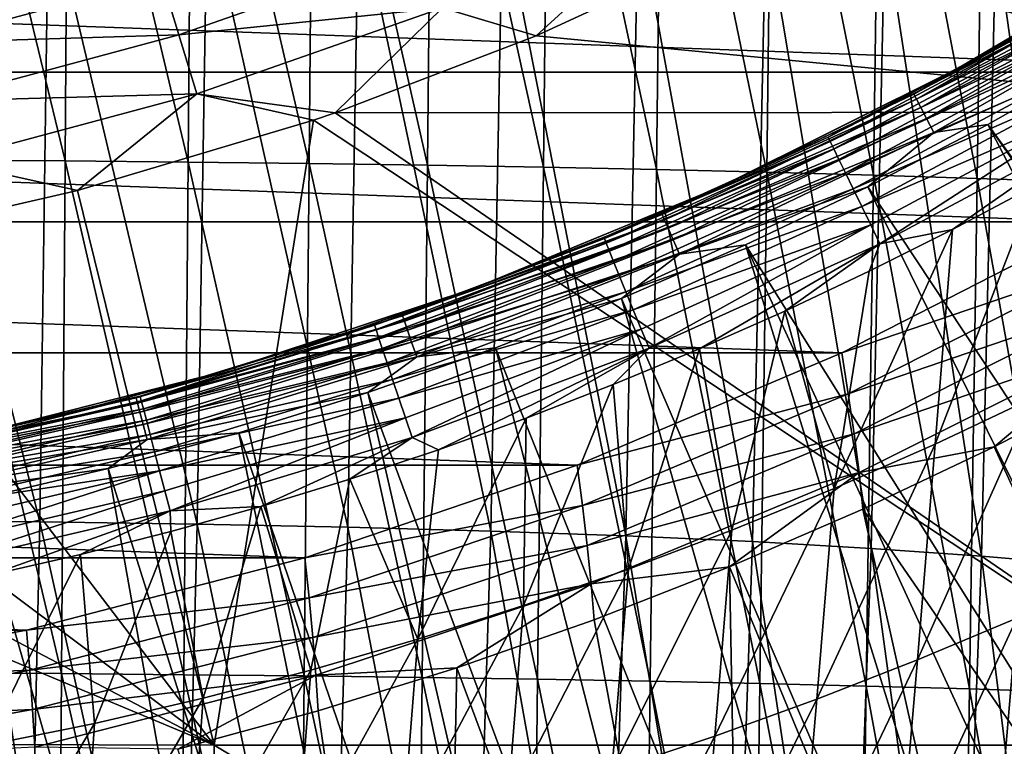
# Model space of a CAD drawing. Header units: metres. Extents: x -104 to 104, y -68 to 90.
# Tile 424 of 656: x 6.12 to 13.21, y 15.67 to 20.91. Entities that reach past the tile are written whole.
import ezdxf

# ---------------------------------------------------------------- set-up
doc = ezdxf.new("R2010")
doc.units = ezdxf.units.M
doc.layers.add('solid_FIT-BATH-153_SW0002', color=7, linetype='CONTINUOUS')

msp = doc.modelspace()

# ---------------------------------------------------------------- linework, layer by layer
at = {"layer": 'solid_FIT-BATH-153_SW0002'}
for points in [[(5.565911, 23.521463, -17.083712), (6.445204, 19.889929, -16.280228), (5.544587, 19.896395, -16.356005)], [(5.565911, 23.521463, -17.083712), (6.470079, 23.514465, -17.005287), (6.445204, 19.889929, -16.280228)], [(6.470079, 23.514465, -17.005287), (7.331952, 19.88154, -16.181309), (6.445204, 19.889929, -16.280228)], [(6.470079, 23.514465, -17.005287), (7.360352, 23.505386, -16.902933), (7.331952, 19.88154, -16.181309)], [(7.360352, 23.505386, -16.902933), (8.203117, 19.871149, -16.05765), (7.331952, 19.88154, -16.181309)], [(7.360352, 23.505386, -16.902933), (8.235013, 23.494139, -16.775013), (8.203117, 19.871149, -16.05765)], [(8.235013, 23.494139, -16.775013), (9.057205, 19.858709, -15.907979), (8.203117, 19.871149, -16.05765)], [(8.235013, 23.494139, -16.775013), (9.092557, 23.480673, -16.620228), (9.057205, 19.858709, -15.907979)], [(9.092557, 23.480673, -16.620228), (9.892717, 19.844179, -15.73103), (9.057205, 19.858709, -15.907979)], [(9.092557, 23.480673, -16.620228), (9.931474, 23.464939, -16.437281), (9.892717, 19.844179, -15.73103)], [(9.931474, 23.464939, -16.437281), (10.708157, 19.827513, -15.525532), (9.892717, 19.844179, -15.73103)], [(9.931474, 23.464939, -16.437281), (10.750257, 23.446888, -16.224873), (10.708157, 19.827513, -15.525532)], [(10.750257, 23.446888, -16.224873), (11.502025, 19.808666, -15.290216), (10.708157, 19.827513, -15.525532)], [(10.750257, 23.446888, -16.224873), (11.547401, 23.426472, -15.981706), (11.502025, 19.808666, -15.290216)], [(11.547401, 23.426472, -15.981706), (12.272826, 19.787596, -15.023814), (11.502025, 19.808666, -15.290216)], [(11.547401, 23.426472, -15.981706), (12.321397, 23.403639, -15.70648), (12.272826, 19.787596, -15.023814)], [(12.321397, 23.403639, -15.70648), (13.019199, 19.764275, -14.725234), (12.272826, 19.787596, -15.023814)], [(12.321397, 23.403639, -15.70648), (13.070884, 23.378366, -15.398094), (13.019199, 19.764275, -14.725234)], [(14.52247, 23.355303, 16.102776), (13.009635, 22.38649, 16.094881), (15.549903, 20.242361, 16.078049)], [(13.070884, 23.378366, -15.398094), (13.740431, 19.738777, -14.394218), (13.019199, 19.764275, -14.725234)], [(13.070884, 23.378366, -15.398094), (13.795151, 23.350725, -15.056317), (13.740431, 19.738777, -14.394218)], [(13.009635, 22.38649, 16.094881), (11.443768, 21.530306, 16.087664), (15.549903, 20.242361, 16.078049)], [(5.080384, 17.298756, -12.828567), (6.262806, 17.28779, -12.733153), (5.131924, 21.80179, -13.693183)], [(6.262806, 17.28779, -12.733153), (6.324314, 21.788816, -13.592061), (5.131924, 21.80179, -13.693183)], [(6.262806, 17.28779, -12.733153), (7.397816, 17.271805, -12.596472), (6.324314, 21.788816, -13.592061)], [(7.397816, 17.271805, -12.596472), (7.468001, 21.76992, -13.447356), (6.324314, 21.788816, -13.592061)], [(15.662336, 20.529631, 1.296502), (-15.662336, 20.529631, 1.296502), (-17.348299, 21.731127, 1.296502)], [(15.662336, 20.529631, 1.296502), (-17.348299, 21.731127, 1.296502), (17.348299, 21.731127, 1.296502)], [(7.397816, 17.271805, -12.596472), (8.482039, 17.250191, -12.416824), (7.468001, 21.76992, -13.447356)], [(8.482039, 17.250191, -12.416824), (8.559771, 21.744417, -13.257392), (7.468001, 21.76992, -13.447356)], [(8.482039, 17.250191, -12.416824), (9.51256, 17.222406, -12.193449), (8.559771, 21.744417, -13.257392)], [(9.51256, 17.222406, -12.193449), (9.596829, 21.711683, -13.021367), (8.559771, 21.744417, -13.257392)], [(9.165555, 20.99424, 16.10741), (9.841514, 20.792471, 16.08127), (10.885591, 21.74629, 16.113894)], [(10.885591, 21.74629, 16.113894), (9.841514, 20.792471, 16.08127), (11.443768, 21.530306, 16.087664)], [(9.51256, 17.222406, -12.193449), (10.486464, 17.187906, -11.925587), (9.596829, 21.711683, -13.021367)], [(10.486464, 17.187906, -11.925587), (10.576385, 21.671097, -12.738477), (9.596829, 21.711683, -13.021367)], [(10.486464, 17.187906, -11.925587), (11.400836, 17.146143, -11.612476), (10.576385, 21.671097, -12.738477)], [(11.400836, 17.146143, -11.612476), (11.495659, 21.62204, -12.407918), (10.576385, 21.671097, -12.738477)], [(11.400836, 17.146143, -11.612476), (12.25441, 17.096867, -11.25338), (11.495659, 21.62204, -12.407918)], [(12.25441, 17.096867, -11.25338), (12.353879, 21.56432, -12.028859), (11.495659, 21.62204, -12.407918)], [(11.443768, 21.530306, 16.087664), (9.841514, 20.792471, 16.08127), (15.549903, 20.242361, 16.078049)], [(12.25441, 17.096867, -11.25338), (13.050274, 17.040607, -10.847622), (12.353879, 21.56432, -12.028859)], [(13.050274, 17.040607, -10.847622), (13.154492, 21.498646, -11.600407), (12.353879, 21.56432, -12.028859)], [(12.878215, 20.555073, 7.928401), (14.529908, 21.528872, 7.928401), (12.965652, 20.602732, 12.074408)], [(14.305398, 21.370983, 7.763737), (14.529908, 21.528872, 7.928401), (12.878215, 20.555073, 7.928401)], [(14.529908, 21.528872, 7.928401), (13.804529, 21.081686, 12.079051), (12.965652, 20.602732, 12.074408)], [(13.050274, 17.040607, -10.847622), (13.792234, 16.978016, -10.394537), (13.154492, 21.498646, -11.600407)], [(13.792234, 16.978016, -10.394537), (13.901473, 21.425837, -11.121662), (13.154492, 21.498646, -11.600407)], [(7.265334, 20.798248, 16.181227), (9.003934, 21.408705, 16.186541), (7.140734, 21.209723, 16.308924)], [(9.165555, 20.99424, 16.10741), (9.003934, 21.408705, 16.186541), (7.265334, 20.798248, 16.181227)], [(12.56226, 20.370893, 7.763737), (14.305398, 21.370983, 7.763737), (12.878215, 20.555073, 7.928401)], [(14.32695, 21.336283, 7.602783), (14.305398, 21.370983, 7.763737), (12.56226, 20.370893, 7.763737)], [(12.581183, 20.334694, 7.602783), (14.32695, 21.336283, 7.602783), (12.56226, 20.370893, 7.763737)], [(14.362308, 21.279465, 7.450808), (14.32695, 21.336283, 7.602783), (12.581183, 20.334694, 7.602783)], [(12.612229, 20.27541, 7.450808), (14.362308, 21.279465, 7.450808), (12.581183, 20.334694, 7.602783)], [(14.410555, 21.201986, 7.311841), (14.362308, 21.279465, 7.450808), (12.612229, 20.27541, 7.450808)], [(5.394384, 20.740442, 16.304808), (7.140734, 21.209723, 16.308924), (5.305362, 21.141424, 16.478369)], [(7.265334, 20.798248, 16.181227), (7.140734, 21.209723, 16.308924), (5.394384, 20.740442, 16.304808)], [(12.654593, 20.194571, 7.31185), (14.410555, 21.201986, 7.311841), (12.612229, 20.27541, 7.450808)], [(14.470255, 21.10618, 7.190056), (14.410555, 21.201986, 7.311841), (12.654593, 20.194571, 7.31185)], [(12.707015, 20.094599, 7.190064), (14.470255, 21.10618, 7.190056), (12.654593, 20.194571, 7.31185)], [(12.707015, 20.094599, 7.190064), (13.944211, 20.633574, 7.088831), (14.470255, 21.10618, 7.190056)], [(12.965652, 20.602732, 12.074408), (13.804529, 21.081686, 12.079051), (13.506795, 20.894899, 12.221383)], [(7.394436, 20.372599, 16.101936), (9.165555, 20.99424, 16.10741), (7.265334, 20.798248, 16.181227)], [(7.394436, 20.372599, 16.101936), (8.390924, 20.237476, 16.076357), (9.165555, 20.99424, 16.10741)], [(9.165555, 20.99424, 16.10741), (8.390924, 20.237476, 16.076357), (9.841514, 20.792471, 16.08127)], [(11.945378, 20.060293, 12.212486), (13.506795, 20.894899, 12.221383), (13.523225, 20.865484, 12.371139)], [(12.965652, 20.602732, 12.074408), (13.506795, 20.894899, 12.221383), (11.945378, 20.060293, 12.212486)], [(5.487756, 20.32095, 16.177015), (7.265334, 20.798248, 16.181227), (5.394384, 20.740442, 16.304808)], [(7.394436, 20.372599, 16.101936), (7.265334, 20.798248, 16.181227), (5.487756, 20.32095, 16.177015)], [(11.945378, 20.060293, 12.212486), (13.523225, 20.865484, 12.371139), (11.960042, 20.029932, 12.362316)], [(11.960042, 20.029932, 12.362316), (13.523225, 20.865484, 12.371139), (13.552265, 20.813984, 12.519362)], [(11.960042, 20.029932, 12.362316), (13.552265, 20.813984, 12.519362), (11.98583, 19.976671, 12.510617)], [(11.98583, 19.976671, 12.510617), (13.552265, 20.813984, 12.519362), (13.593931, 20.740438, 12.660063)], [(9.841514, 20.792471, 16.08127), (8.390924, 20.237476, 16.076357), (15.549903, 20.242361, 16.078049)], [(11.98583, 19.976671, 12.510617), (13.593931, 20.740438, 12.660063), (12.022752, 19.900541, 12.651381)], [(12.022752, 19.900541, 12.651381), (13.593931, 20.740438, 12.660063), (13.64707, 20.64695, 12.786695)], [(12.110211, 20.154108, 12.069926), (12.965652, 20.602732, 12.074408), (11.945378, 20.060293, 12.212486)], [(12.022752, 19.900541, 12.651381), (13.64707, 20.64695, 12.786695), (12.069776, 19.803715, 12.778057)], [(12.069776, 19.803715, 12.778057), (13.64707, 20.64695, 12.786695), (13.710111, 20.536304, 12.893356)], [(12.878215, 20.555073, 7.928401), (12.965652, 20.602732, 12.074408), (12.110211, 20.154108, 12.069926)], [(12.707015, 20.094599, 7.190064), (13.095623, 20.153385, 7.088831), (13.944211, 20.633574, 7.088831)], [(13.944211, 20.633574, 7.088831), (13.095623, 20.153385, 7.088831), (18.509315, 12.719113, 1.177064)], [(13.890373, 19.451752, 1.296502), (-13.890373, 19.451752, 1.296502), (-15.662336, 20.529631, 1.296502)], [(13.890373, 19.451752, 1.296502), (-15.662336, 20.529631, 1.296502), (15.662336, 20.529631, 1.296502)], [(11.161576, 19.700949, 7.928401), (12.878215, 20.555073, 7.928401), (11.239296, 19.736382, 12.065607)], [(12.56226, 20.370893, 7.763737), (12.878215, 20.555073, 7.928401), (11.161576, 19.700949, 7.928401)], [(12.878215, 20.555073, 7.928401), (12.110211, 20.154108, 12.069926), (11.239296, 19.736382, 12.065607)], [(12.069776, 19.803715, 12.778057), (13.710111, 20.536304, 12.893356), (12.125511, 19.689075, 12.884728)], [(12.125511, 19.689075, 12.884728), (13.710111, 20.536304, 12.893356), (13.780175, 20.413639, 12.976908)], [(5.584591, 19.88698, 16.097603), (7.394436, 20.372599, 16.101936), (5.487756, 20.32095, 16.177015)], [(5.584591, 19.88698, 16.097603), (6.535321, 19.675905, 16.071301), (7.394436, 20.372599, 16.101936)], [(7.394436, 20.372599, 16.101936), (6.535321, 19.675905, 16.071301), (8.236205, 20.184557, 16.075884)], [(7.394436, 20.372599, 16.101936), (8.236205, 20.184557, 16.075884), (8.390924, 20.237476, 16.076357)], [(10.749596, 19.503162, 7.763737), (12.56226, 20.370893, 7.763737), (11.161576, 19.700949, 7.928401)], [(12.581183, 20.334694, 7.602783), (12.56226, 20.370893, 7.763737), (10.749596, 19.503162, 7.763737)], [(12.125511, 19.689075, 12.884728), (13.780175, 20.413639, 12.976908), (12.187409, 19.561951, 12.968255)], [(12.187409, 19.561951, 12.968255), (13.780175, 20.413639, 12.976908), (13.854022, 20.284662, 13.034984)], [(10.765786, 19.46566, 7.602783), (12.581183, 20.334694, 7.602783), (10.749596, 19.503162, 7.763737)], [(12.612229, 20.27541, 7.450808), (12.581183, 20.334694, 7.602783), (10.765786, 19.46566, 7.602783)], [(8.236205, 20.184557, 16.075884), (15.037621, 15.67846, 16.034233), (8.390924, 20.237476, 16.076357)], [(15.037621, 15.67846, 16.034233), (15.549903, 20.242361, 16.078049), (8.390924, 20.237476, 16.076357)], [(10.792352, 19.404238, 7.450808), (12.612229, 20.27541, 7.450808), (10.765786, 19.46566, 7.602783)], [(12.654593, 20.194571, 7.31185), (12.612229, 20.27541, 7.450808), (10.792352, 19.404238, 7.450808)], [(12.187409, 19.561951, 12.968255), (13.854022, 20.284662, 13.034984), (12.252604, 19.428261, 13.026271)], [(12.252604, 19.428261, 13.026271), (13.854022, 20.284662, 13.034984), (12.318482, 19.293392, 13.058793)], [(13.854022, 20.284662, 13.034984), (13.92869, 20.154566, 13.067595), (12.318482, 19.293392, 13.058793)], [(8.236205, 20.184557, 16.075884), (6.535321, 19.675905, 16.071301), (7.518811, 15.678356, 16.032923)], [(8.236205, 20.184557, 16.075884), (7.518811, 15.678356, 16.032923), (15.037621, 15.67846, 16.034233)], [(10.828597, 19.320484, 7.311859), (12.654593, 20.194571, 7.31185), (10.792352, 19.404238, 7.450808)], [(12.707015, 20.094599, 7.190064), (12.654593, 20.194571, 7.31185), (10.828597, 19.320484, 7.311859)], [(10.873453, 19.216898, 7.190072), (12.707015, 20.094599, 7.190064), (10.828597, 19.320484, 7.311859)], [(10.873453, 19.216898, 7.190072), (12.230521, 19.70363, 7.088831), (12.707015, 20.094599, 7.190064)], [(11.239296, 19.736382, 12.065607), (12.110211, 20.154108, 12.069926), (11.945378, 20.060293, 12.212486)], [(17.423363, 11.861287, 1.037146), (13.095623, 20.153385, 7.088831), (12.230521, 19.70363, 7.088831)], [(12.707015, 20.094599, 7.190064), (12.230521, 19.70363, 7.088831), (13.095623, 20.153385, 7.088831)], [(12.318482, 19.293392, 13.058793), (13.92869, 20.154566, 13.067595), (12.840916, 19.395296, 13.070573)], [(13.92869, 20.154566, 13.067595), (13.433865, 19.710503, 13.073838), (12.840916, 19.395296, 13.070573)], [(13.095623, 20.153385, 7.088831), (18.479616, 12.451439, 1.037146), (18.509315, 12.719113, 1.177064)], [(17.423363, 11.861287, 1.037146), (18.479616, 12.451439, 1.037146), (13.095623, 20.153385, 7.088831)], [(10.331871, 19.329483, 12.204087), (11.945378, 20.060293, 12.212486), (11.960042, 20.029932, 12.362316)], [(11.239296, 19.736382, 12.065607), (11.945378, 20.060293, 12.212486), (10.331871, 19.329483, 12.204087)], [(10.331871, 19.329483, 12.204087), (11.960042, 20.029932, 12.362316), (10.344342, 19.298159, 12.353996)], [(10.344342, 19.298159, 12.353996), (11.960042, 20.029932, 12.362316), (11.98583, 19.976671, 12.510617)], [(10.344342, 19.298159, 12.353996), (11.98583, 19.976671, 12.510617), (10.366469, 19.243231, 12.502378)], [(10.366469, 19.243231, 12.502378), (11.98583, 19.976671, 12.510617), (12.022752, 19.900541, 12.651381)], [(5.584591, 19.88698, 16.097603), (4.780945, 19.273378, 16.067633), (6.535321, 19.675905, 16.071301)], [(5.544587, 19.896395, -16.356005), (6.418431, 16.194407, -15.582372), (5.521721, 16.20009, -15.655631)], [(5.544587, 19.896395, -16.356005), (6.445204, 19.889929, -16.280228), (6.418431, 16.194407, -15.582372)], [(6.445204, 19.889929, -16.280228), (7.301306, 16.187037, -15.486723), (6.418431, 16.194407, -15.582372)], [(6.445204, 19.889929, -16.280228), (7.331952, 19.88154, -16.181309), (7.301306, 16.187037, -15.486723)], [(7.331952, 19.88154, -16.181309), (8.168641, 16.17791, -15.367116), (7.301306, 16.187037, -15.486723)], [(7.331952, 19.88154, -16.181309), (8.203117, 19.871149, -16.05765), (8.168641, 16.17791, -15.367116)], [(10.366469, 19.243231, 12.502378), (12.022752, 19.900541, 12.651381), (10.398275, 19.164736, 12.64321)], [(10.398275, 19.164736, 12.64321), (12.022752, 19.900541, 12.651381), (12.069776, 19.803715, 12.778057)], [(8.203117, 19.871149, -16.05765), (9.018951, 16.166986, -15.22231), (8.168641, 16.17791, -15.367116)], [(8.203117, 19.871149, -16.05765), (9.057205, 19.858709, -15.907979), (9.018951, 16.166986, -15.22231)], [(9.057205, 19.858709, -15.907979), (9.850751, 16.154232, -15.051065), (9.018951, 16.166986, -15.22231)], [(9.057205, 19.858709, -15.907979), (9.892717, 19.844179, -15.73103), (9.850751, 16.154232, -15.051065)], [(9.892717, 19.844179, -15.73103), (10.662555, 16.139608, -14.852141), (9.850751, 16.154232, -15.051065)], [(9.892717, 19.844179, -15.73103), (10.708157, 19.827513, -15.525532), (10.662555, 16.139608, -14.852141)], [(10.398275, 19.164736, 12.64321), (12.069776, 19.803715, 12.778057), (10.438883, 19.064919, 12.76993)], [(10.438883, 19.064919, 12.76993), (12.069776, 19.803715, 12.778057), (12.125511, 19.689075, 12.884728)], [(10.708157, 19.827513, -15.525532), (11.452878, 16.123079, -14.6243), (10.662555, 16.139608, -14.852141)], [(10.708157, 19.827513, -15.525532), (11.502025, 19.808666, -15.290216), (11.452878, 16.123079, -14.6243)], [(11.502025, 19.808666, -15.290216), (12.220234, 16.104609, -14.366299), (11.452878, 16.123079, -14.6243)], [(11.502025, 19.808666, -15.290216), (12.272826, 19.787596, -15.023814), (12.220234, 16.104609, -14.366299)], [(10.353989, 19.350073, 12.061479), (11.239296, 19.736382, 12.065607), (10.331871, 19.329483, 12.204087)], [(11.161576, 19.700949, 7.928401), (11.239296, 19.736382, 12.065607), (10.353989, 19.350073, 12.061479)], [(12.272826, 19.787596, -15.023814), (12.963264, 16.084175, -14.077057), (12.220234, 16.104609, -14.366299)], [(12.272826, 19.787596, -15.023814), (13.019199, 19.764275, -14.725234), (12.963264, 16.084175, -14.077057)], [(13.019199, 19.764275, -14.725234), (13.681248, 16.061842, -13.75629), (12.963264, 16.084175, -14.077057)], [(13.019199, 19.764275, -14.725234), (13.740431, 19.738777, -14.394218), (13.681248, 16.061842, -13.75629)], [(6.535321, 19.675905, 16.071301), (4.780945, 19.273378, 16.067633), (7.518811, 15.678356, 16.032923)], [(9.388649, 18.970808, 7.928401), (11.161576, 19.700949, 7.928401), (9.455411, 18.995668, 12.057548)], [(10.749596, 19.503162, 7.763737), (11.161576, 19.700949, 7.928401), (9.388649, 18.970808, 7.928401)], [(11.161576, 19.700949, 7.928401), (10.353989, 19.350073, 12.061479), (9.455411, 18.995668, 12.057548)], [(10.438883, 19.064919, 12.76993), (12.125511, 19.689075, 12.884728), (10.487097, 18.946762, 12.876611)], [(10.487097, 18.946762, 12.876611), (12.125511, 19.689075, 12.884728), (12.187409, 19.561951, 12.968255)], [(10.873453, 19.216898, 7.190072), (11.349995, 19.284874, 7.088831), (12.230521, 19.70363, 7.088831)], [(16.348286, 11.306169, 1.037146), (12.230521, 19.70363, 7.088831), (11.349995, 19.284874, 7.088831)], [(16.348286, 11.306169, 1.037146), (17.423363, 11.861287, 1.037146), (12.230521, 19.70363, 7.088831)], [(13.433865, 19.710503, 13.073838), (13.432316, 18.18767, 13.059615), (12.71628, 17.849333, 13.055736)], [(12.840916, 19.395296, 13.070573), (13.433865, 19.710503, 13.073838), (12.71628, 17.849333, 13.055736)], [(10.487097, 18.946762, 12.876611), (12.187409, 19.561951, 12.968255), (10.540713, 18.815763, 12.96011)], [(10.540713, 18.815763, 12.96011), (12.187409, 19.561951, 12.968255), (12.252604, 19.428261, 13.026271)], [(12.044568, 18.505972, 1.296502), (-12.044568, 18.505972, 1.296502), (-13.890373, 19.451752, 1.296502)], [(12.044568, 18.505972, 1.296502), (-13.890373, 19.451752, 1.296502), (13.890373, 19.451752, 1.296502)], [(8.877438, 18.772589, 7.763737), (10.749596, 19.503162, 7.763737), (9.388649, 18.970808, 7.928401)], [(10.765786, 19.46566, 7.602783), (10.749596, 19.503162, 7.763737), (8.877438, 18.772589, 7.763737)], [(8.890808, 18.733992, 7.602783), (10.765786, 19.46566, 7.602783), (8.877438, 18.772589, 7.763737)], [(10.792352, 19.404238, 7.450808), (10.765786, 19.46566, 7.602783), (8.890808, 18.733992, 7.602783)], [(12.044568, 18.505972, 1.296502), (13.890373, 19.451752, 1.296502), (13.943781, 19.154266, 1.275967)], [(8.912745, 18.670769, 7.450808), (10.792352, 19.404238, 7.450808), (8.890808, 18.733992, 7.602783)], [(10.828597, 19.320484, 7.311859), (10.792352, 19.404238, 7.450808), (8.912745, 18.670769, 7.450808)], [(10.540713, 18.815763, 12.96011), (12.252604, 19.428261, 13.026271), (10.597247, 18.678036, 13.018062)], [(10.597247, 18.678036, 13.018062), (12.252604, 19.428261, 13.026271), (10.654429, 18.539133, 13.050489)], [(12.252604, 19.428261, 13.026271), (12.318482, 19.293392, 13.058793), (10.654429, 18.539133, 13.050489)], [(12.840916, 19.395296, 13.070573), (12.71628, 17.849333, 13.055736), (11.989222, 17.529551, 13.051954)], [(12.239996, 19.09424, 13.067378), (12.840916, 19.395296, 13.070573), (11.989222, 17.529551, 13.051954)], [(12.318482, 19.293392, 13.058793), (12.840916, 19.395296, 13.070573), (12.239996, 19.09424, 13.067378)], [(8.675542, 18.706478, 12.196544), (10.331871, 19.329483, 12.204087), (10.344342, 19.298159, 12.353996)], [(9.455411, 18.995668, 12.057548), (10.331871, 19.329483, 12.204087), (8.675542, 18.706478, 12.196544)], [(8.942674, 18.584564, 7.311868), (10.828597, 19.320484, 7.311859), (8.912745, 18.670769, 7.450808)], [(10.873453, 19.216898, 7.190072), (10.828597, 19.320484, 7.311859), (8.942674, 18.584564, 7.311868)], [(9.455411, 18.995668, 12.057548), (10.353989, 19.350073, 12.061479), (10.331871, 19.329483, 12.204087)], [(4.780945, 19.273378, 16.067633), (3.078965, 19.000685, 16.06513), (7.518811, 15.678356, 16.032923)], [(8.675542, 18.706478, 12.196544), (10.344342, 19.298159, 12.353996), (8.686071, 18.6744, 12.346526)], [(8.686071, 18.6744, 12.346526), (10.344342, 19.298159, 12.353996), (10.366469, 19.243231, 12.502378)], [(8.686071, 18.6744, 12.346526), (10.366469, 19.243231, 12.502378), (8.704666, 18.618109, 12.494981)], [(8.704666, 18.618109, 12.494981), (10.366469, 19.243231, 12.502378), (10.398275, 19.164736, 12.64321)], [(14.146315, 10.303391, 1.037146), (11.349995, 19.284874, 7.088831), (10.455155, 18.897648, 7.088831)], [(10.873453, 19.216898, 7.190072), (10.455155, 18.897648, 7.088831), (11.349995, 19.284874, 7.088831)], [(10.654429, 18.539133, 13.050489), (12.318482, 19.293392, 13.058793), (11.017282, 18.535252, 13.061236)], [(12.318482, 19.293392, 13.058793), (11.632036, 18.807476, 13.064262), (11.017282, 18.535252, 13.061236)], [(15.255542, 10.786682, 1.037146), (16.348286, 11.306169, 1.037146), (11.349995, 19.284874, 7.088831)], [(14.146315, 10.303391, 1.037146), (15.255542, 10.786682, 1.037146), (11.349995, 19.284874, 7.088831)], [(12.318482, 19.293392, 13.058793), (12.239996, 19.09424, 13.067378), (11.632036, 18.807476, 13.064262)], [(8.704666, 18.618109, 12.494981), (10.398275, 19.164736, 12.64321), (8.731354, 18.537636, 12.635877)], [(8.731354, 18.537636, 12.635877), (10.398275, 19.164736, 12.64321), (10.438883, 19.064919, 12.76993)], [(8.979717, 18.477934, 7.190079), (10.873453, 19.216898, 7.190072), (8.942674, 18.584564, 7.311868)], [(8.979717, 18.477934, 7.190079), (10.455155, 18.897648, 7.088831), (10.873453, 19.216898, 7.190072)], [(11.632036, 18.807476, 13.064262), (12.239996, 19.09424, 13.067378), (11.989222, 17.529551, 13.051954)], [(12.044568, 18.505972, 1.296502), (13.943781, 19.154266, 1.275967), (12.090261, 18.211926, 1.27597)], [(13.995009, 18.86174, 1.214542), (12.090261, 18.211926, 1.27597), (13.943781, 19.154266, 1.275967)], [(8.731354, 18.537636, 12.635877), (10.438883, 19.064919, 12.76993), (8.765406, 18.435289, 12.762636)], [(8.765406, 18.435289, 12.762636), (10.438883, 19.064919, 12.76993), (10.487097, 18.946762, 12.876611)], [(3.078965, 19.000685, 16.06513), (1.481171, 18.850622, 16.063749), (7.518811, 15.678356, 16.032923)], [(7.568374, 18.368332, 7.928401), (9.388649, 18.970808, 7.928401), (7.62308, 18.384369, 12.050278)], [(8.877438, 18.772589, 7.763737), (9.388649, 18.970808, 7.928401), (7.568374, 18.368332, 7.928401)], [(9.388649, 18.970808, 7.928401), (8.544721, 18.67363, 12.053811), (7.62308, 18.384369, 12.050278)], [(8.544721, 18.67363, 12.053811), (9.455411, 18.995668, 12.057548), (8.675542, 18.706478, 12.196544)], [(9.388649, 18.970808, 7.928401), (9.455411, 18.995668, 12.057548), (8.544721, 18.67363, 12.053811)], [(8.765406, 18.435289, 12.762636), (10.487097, 18.946762, 12.876611), (8.805833, 18.314127, 12.869328)], [(8.805833, 18.314127, 12.869328), (10.487097, 18.946762, 12.876611), (10.540713, 18.815763, 12.96011)], [(8.979717, 18.477934, 7.190079), (9.547132, 18.542437, 7.088831), (10.455155, 18.897648, 7.088831)], [(13.021802, 9.856815, 1.037146), (10.455155, 18.897648, 7.088831), (9.547132, 18.542437, 7.088831)], [(13.021802, 9.856815, 1.037146), (14.146315, 10.303391, 1.037146), (10.455155, 18.897648, 7.088831)], [(1.481171, 18.850622, 16.063749), (0, 18.822489, 16.063492), (7.518811, 15.678356, 16.032923)], [(7.518811, 15.678356, 16.032923), (0, 18.822489, 16.063492), (0, 15.701604, 16.032978)], [(8.805833, 18.314127, 12.869328), (10.540713, 18.815763, 12.96011), (8.850797, 18.17979, 12.952804)], [(8.850797, 18.17979, 12.952804), (10.540713, 18.815763, 12.96011), (10.597247, 18.678036, 13.018062)], [(11.017282, 18.535252, 13.061236), (11.632036, 18.807476, 13.064262), (11.251934, 17.228622, 13.048285)], [(11.632036, 18.807476, 13.064262), (11.989222, 17.529551, 13.051954), (11.251934, 17.228622, 13.048285)], [(12.132813, 17.922285, 1.214557), (12.090261, 18.211926, 1.27597), (13.995009, 18.86174, 1.214542)], [(12.132813, 17.922285, 1.214557), (13.995009, 18.86174, 1.214542), (14.03862, 18.579023, 1.113606)], [(6.956148, 18.18322, 7.763737), (8.877438, 18.772589, 7.763737), (7.568374, 18.368332, 7.928401)], [(8.890808, 18.733992, 7.602783), (8.877438, 18.772589, 7.763737), (6.956148, 18.18322, 7.763737)], [(6.966624, 18.143738, 7.602783), (8.890808, 18.733992, 7.602783), (6.956148, 18.18322, 7.763737)], [(8.912745, 18.670769, 7.450808), (8.890808, 18.733992, 7.602783), (6.966624, 18.143738, 7.602783)], [(6.983813, 18.079062, 7.450808), (8.912745, 18.670769, 7.450808), (6.966624, 18.143738, 7.602783)], [(8.942674, 18.584564, 7.311868), (8.912745, 18.670769, 7.450808), (6.983813, 18.079062, 7.450808)], [(6.985518, 18.194241, 12.189928), (8.675542, 18.706478, 12.196544), (6.994045, 18.161539, 12.339984)], [(8.544721, 18.67363, 12.053811), (8.675542, 18.706478, 12.196544), (6.985518, 18.194241, 12.189928)], [(7.62308, 18.384369, 12.050278), (8.544721, 18.67363, 12.053811), (6.985518, 18.194241, 12.189928)], [(8.675542, 18.706478, 12.196544), (8.686071, 18.6744, 12.346526), (6.994045, 18.161539, 12.339984)], [(6.994045, 18.161539, 12.339984), (8.686071, 18.6744, 12.346526), (8.704666, 18.618109, 12.494981)], [(8.850797, 18.17979, 12.952804), (10.597247, 18.678036, 13.018062), (8.898223, 18.038557, 13.010698)], [(8.898223, 18.038557, 13.010698), (10.597247, 18.678036, 13.018062), (8.946216, 17.896124, 13.043038)], [(10.597247, 18.678036, 13.018062), (10.654429, 18.539133, 13.050489), (8.946216, 17.896124, 13.043038)], [(6.994045, 18.161539, 12.339984), (8.704666, 18.618109, 12.494981), (7.009039, 18.104122, 12.488511)], [(7.009039, 18.104122, 12.488511), (8.704666, 18.618109, 12.494981), (8.731354, 18.537636, 12.635877)], [(7.00726, 17.990881, 7.311877), (8.942674, 18.584564, 7.311868), (6.983813, 18.079062, 7.450808)], [(8.979717, 18.477934, 7.190079), (8.942674, 18.584564, 7.311868), (7.00726, 17.990881, 7.311877)], [(7.009039, 18.104122, 12.488511), (8.731354, 18.537636, 12.635877), (7.030522, 18.022018, 12.629468)], [(7.030522, 18.022018, 12.629468), (8.731354, 18.537636, 12.635877), (8.765406, 18.435289, 12.762636)], [(11.88322, 9.44744, 1.037146), (9.547132, 18.542437, 7.088831), (8.627069, 18.219688, 7.088831)], [(8.979717, 18.477934, 7.190079), (8.627069, 18.219688, 7.088831), (9.547132, 18.542437, 7.088831)], [(8.946216, 17.896124, 13.043038), (10.654429, 18.539133, 13.050489), (9.135796, 17.80842, 13.052789)], [(10.654429, 18.539133, 13.050489), (9.768579, 18.035482, 13.05549), (9.135796, 17.80842, 13.052789)], [(11.88322, 9.44744, 1.037146), (13.021802, 9.856815, 1.037146), (9.547132, 18.542437, 7.088831)], [(10.654429, 18.539133, 13.050489), (10.395966, 18.277815, 13.058309), (9.768579, 18.035482, 13.05549)], [(10.654429, 18.539133, 13.050489), (11.017282, 18.535252, 13.061236), (10.395966, 18.277815, 13.058309)], [(10.395966, 18.277815, 13.058309), (11.017282, 18.535252, 13.061236), (10.505211, 16.94685, 13.044745)], [(11.017282, 18.535252, 13.061236), (11.251934, 17.228622, 13.048285), (10.505211, 16.94685, 13.044745)], [(12.132813, 17.922285, 1.214557), (14.03862, 18.579023, 1.113606), (12.168773, 17.642992, 1.113628)], [(12.168773, 17.642992, 1.113628), (14.03862, 18.579023, 1.113606), (13.141894, 17.828739, 0.975642)], [(14.03862, 18.579023, 1.113606), (14.071692, 18.311333, 0.975642), (13.141894, 17.828739, 0.975642)], [(10.135706, 17.697556, 1.296502), (-10.135706, 17.697556, 1.296502), (-12.044568, 18.505972, 1.296502)], [(10.135706, 17.697556, 1.296502), (-12.044568, 18.505972, 1.296502), (12.044568, 18.505972, 1.296502)], [(7.036286, 17.881798, 7.190087), (8.979717, 18.477934, 7.190079), (7.00726, 17.990881, 7.311877)], [(7.036286, 17.881798, 7.190087), (8.627069, 18.219688, 7.088831), (8.979717, 18.477934, 7.190079)], [(10.135706, 17.697556, 1.296502), (12.044568, 18.505972, 1.296502), (12.090261, 18.211926, 1.27597)], [(6.691659, 18.128256, 12.046947), (7.62308, 18.384369, 12.050278), (6.985518, 18.194241, 12.189928)], [(7.568374, 18.368332, 7.928401), (7.62308, 18.384369, 12.050278), (6.691659, 18.128256, 12.046947)], [(7.030522, 18.022018, 12.629468), (8.765406, 18.435289, 12.762636), (7.057916, 17.917585, 12.756266)], [(7.057916, 17.917585, 12.756266), (8.765406, 18.435289, 12.762636), (8.805833, 18.314127, 12.869328)], [(5.709932, 17.896559, 7.928401), (7.568374, 18.368332, 7.928401), (5.751671, 17.905624, 12.043822)], [(6.956148, 18.18322, 7.763737), (7.568374, 18.368332, 7.928401), (5.709932, 17.896559, 7.928401)], [(7.568374, 18.368332, 7.928401), (6.691659, 18.128256, 12.046947), (5.751671, 17.905624, 12.043822)], [(7.057916, 17.917585, 12.756266), (8.805833, 18.314127, 12.869328), (7.090429, 17.793945, 12.862967)], [(7.090429, 17.793945, 12.862967), (8.805833, 18.314127, 12.869328), (8.850797, 18.17979, 12.952804)], [(13.141894, 17.828739, 0.975642), (14.071692, 18.311333, 0.975642), (15.624002, 12.404333, -2.882639)], [(10.395966, 18.277815, 13.058309), (10.505211, 16.94685, 13.044745), (9.749845, 16.684532, 13.04135)], [(9.768579, 18.035482, 13.05549), (10.395966, 18.277815, 13.058309), (9.749845, 16.684532, 13.04135)], [(4.99636, 17.738314, 7.763737), (6.956148, 18.18322, 7.763737), (5.709932, 17.896559, 7.928401)], [(6.966624, 18.143738, 7.602783), (6.956148, 18.18322, 7.763737), (4.99636, 17.738314, 7.763737)], [(5.267387, 17.793892, 12.184359), (6.985518, 18.194241, 12.189928), (5.273853, 17.760702, 12.334477)], [(6.691659, 18.128256, 12.046947), (6.985518, 18.194241, 12.189928), (5.267387, 17.793892, 12.184359)], [(6.985518, 18.194241, 12.189928), (6.994045, 18.161539, 12.339984), (5.273853, 17.760702, 12.334477)], [(7.036286, 17.881798, 7.190087), (7.696126, 17.929813, 7.088831), (8.627069, 18.219688, 7.088831)], [(7.090429, 17.793945, 12.862967), (8.850797, 18.17979, 12.952804), (7.126588, 17.656855, 12.946417)], [(7.126588, 17.656855, 12.946417), (8.850797, 18.17979, 12.952804), (8.898223, 18.038557, 13.010698)], [(10.731798, 9.075706, 1.037146), (8.627069, 18.219688, 7.088831), (7.696126, 17.929813, 7.088831)], [(10.731798, 9.075706, 1.037146), (11.88322, 9.44744, 1.037146), (8.627069, 18.219688, 7.088831)], [(10.135706, 17.697556, 1.296502), (12.090261, 18.211926, 1.27597), (10.173463, 17.406059, 1.275974)], [(12.132813, 17.922285, 1.214557), (10.173463, 17.406059, 1.275974), (12.090261, 18.211926, 1.27597)], [(13.432316, 18.18767, 13.059615), (13.305641, 16.593245, 13.043283), (12.589861, 16.293526, 13.03949)], [(12.71628, 17.849333, 13.055736), (13.432316, 18.18767, 13.059615), (12.589861, 16.293526, 13.03949)], [(5.003884, 17.698164, 7.602783), (6.966624, 18.143738, 7.602783), (4.99636, 17.738314, 7.763737)], [(6.983813, 18.079062, 7.450808), (6.966624, 18.143738, 7.602783), (5.003884, 17.698164, 7.602783)], [(5.751671, 17.905624, 12.043822), (6.691659, 18.128256, 12.046947), (5.267387, 17.793892, 12.184359)], [(5.273853, 17.760702, 12.334477), (6.994045, 18.161539, 12.339984), (7.009039, 18.104122, 12.488511)], [(5.273853, 17.760702, 12.334477), (7.009039, 18.104122, 12.488511), (5.285174, 17.702404, 12.483072)], [(5.285174, 17.702404, 12.483072), (7.009039, 18.104122, 12.488511), (7.030522, 18.022018, 12.629468)], [(5.01623, 17.632393, 7.450808), (6.983813, 18.079062, 7.450808), (5.003884, 17.698164, 7.602783)], [(7.00726, 17.990881, 7.311877), (6.983813, 18.079062, 7.450808), (5.01623, 17.632393, 7.450808)], [(7.126588, 17.656855, 12.946417), (8.898223, 18.038557, 13.010698), (7.164731, 17.512724, 13.004254)], [(7.164731, 17.512724, 13.004254), (8.898223, 18.038557, 13.010698), (7.203337, 17.367373, 13.03651)], [(8.898223, 18.038557, 13.010698), (8.946216, 17.896124, 13.043038), (7.203337, 17.367373, 13.03651)], [(9.768579, 18.035482, 13.05549), (9.749845, 16.684532, 13.04135), (8.986628, 16.441971, 13.038115)], [(9.135796, 17.80842, 13.052789), (9.768579, 18.035482, 13.05549), (8.986628, 16.441971, 13.038115)], [(5.033068, 17.542723, 7.311886), (7.00726, 17.990881, 7.311877), (5.01623, 17.632393, 7.450808)], [(7.036286, 17.881798, 7.190087), (7.00726, 17.990881, 7.311877), (5.033068, 17.542723, 7.311886)], [(5.285174, 17.702404, 12.483072), (7.030522, 18.022018, 12.629468), (5.30137, 17.619024, 12.624087)], [(5.30137, 17.619024, 12.624087), (7.030522, 18.022018, 12.629468), (7.057916, 17.917585, 12.756266)], [(5.30137, 17.619024, 12.624087), (7.057916, 17.917585, 12.756266), (5.322007, 17.512953, 12.750923)], [(5.322007, 17.512953, 12.750923), (7.057916, 17.917585, 12.756266), (7.090429, 17.793945, 12.862967)], [(9.568781, 8.742017, 1.037146), (7.696126, 17.929813, 7.088831), (6.755478, 17.673174, 7.088831)], [(7.036286, 17.881798, 7.190087), (6.755478, 17.673174, 7.088831), (7.696126, 17.929813, 7.088831)], [(7.203337, 17.367373, 13.03651), (8.946216, 17.896124, 13.043038), (7.854776, 17.399916, 13.047764)], [(9.568781, 8.742017, 1.037146), (10.731798, 9.075706, 1.037146), (7.696126, 17.929813, 7.088831)], [(8.946216, 17.896124, 13.043038), (8.497808, 17.596571, 13.050212), (7.854776, 17.399916, 13.047764)], [(8.946216, 17.896124, 13.043038), (9.135796, 17.80842, 13.052789), (8.497808, 17.596571, 13.050212)], [(10.207955, 17.119005, 1.214571), (10.173463, 17.406059, 1.275974), (12.132813, 17.922285, 1.214557)], [(10.207955, 17.119005, 1.214571), (12.132813, 17.922285, 1.214557), (12.168773, 17.642992, 1.113628)], [(5.053916, 17.431786, 7.190094), (7.036286, 17.881798, 7.190087), (5.033068, 17.542723, 7.311886)], [(5.053916, 17.431786, 7.190094), (6.755478, 17.673174, 7.088831), (7.036286, 17.881798, 7.190087)], [(12.71628, 17.849333, 13.055736), (12.589861, 16.293526, 13.03949), (11.864202, 16.010597, 13.035796)], [(11.989222, 17.529551, 13.051954), (12.71628, 17.849333, 13.055736), (11.864202, 16.010597, 13.035796)], [(12.168773, 17.642992, 1.113628), (13.141894, 17.828739, 0.975642), (12.195569, 17.379417, 0.975642)], [(12.195569, 17.379417, 0.975642), (13.141894, 17.828739, 0.975642), (15.624002, 12.404333, -2.882639)], [(5.322007, 17.512953, 12.750923), (7.090429, 17.793945, 12.862967), (5.346492, 17.387362, 12.857636)], [(5.346492, 17.387362, 12.857636), (7.090429, 17.793945, 12.862967), (7.126588, 17.656855, 12.946417)], [(8.497808, 17.596571, 13.050212), (9.135796, 17.80842, 13.052789), (8.986628, 16.441971, 13.038115)], [(8.173097, 17.030132, 1.296502), (-8.173097, 17.030132, 1.296502), (-10.135706, 17.697556, 1.296502)], [(8.173097, 17.030132, 1.296502), (-10.135706, 17.697556, 1.296502), (10.135706, 17.697556, 1.296502)], [(5.053916, 17.431786, 7.190094), (5.806312, 17.450094, 7.088831), (6.755478, 17.673174, 7.088831)], [(8.395425, 8.446731, 1.037146), (6.755478, 17.673174, 7.088831), (5.806312, 17.450094, 7.088831)], [(8.395425, 8.446731, 1.037146), (9.568781, 8.742017, 1.037146), (6.755478, 17.673174, 7.088831)], [(8.173097, 17.030132, 1.296502), (10.135706, 17.697556, 1.296502), (10.173463, 17.406059, 1.275974)], [(5.346492, 17.387362, 12.857636), (7.126588, 17.656855, 12.946417), (5.37372, 17.248102, 12.941069)], [(5.37372, 17.248102, 12.941069), (7.126588, 17.656855, 12.946417), (5.402441, 17.10169, 12.998856)], [(7.126588, 17.656855, 12.946417), (7.164731, 17.512724, 13.004254), (5.402441, 17.10169, 12.998856)], [(10.207955, 17.119005, 1.214571), (12.168773, 17.642992, 1.113628), (10.236912, 16.842751, 1.11365)], [(10.236912, 16.842751, 1.11365), (12.168773, 17.642992, 1.113628), (11.233908, 16.96393, 0.975642)], [(12.168773, 17.642992, 1.113628), (12.195569, 17.379417, 0.975642), (11.233908, 16.96393, 0.975642)], [(7.854776, 17.399916, 13.047764), (8.497808, 17.596571, 13.050212), (8.216285, 16.2195, 13.035054)], [(8.497808, 17.596571, 13.050212), (8.986628, 16.441971, 13.038115), (8.216285, 16.2195, 13.035054)], [(5.402441, 17.10169, 12.998856), (7.164731, 17.512724, 13.004254), (5.431512, 16.954041, 13.031034)], [(7.164731, 17.512724, 13.004254), (7.203337, 17.367373, 13.03651), (5.431512, 16.954041, 13.031034)], [(11.989222, 17.529551, 13.051954), (11.864202, 16.010597, 13.035796), (11.129414, 15.744642, 13.032215)], [(11.251934, 17.228622, 13.048285), (11.989222, 17.529551, 13.051954), (11.129414, 15.744642, 13.032215)], [(7.212997, 8.190167, 1.037146), (5.806312, 17.450094, 7.088831), (4.849823, 17.260859, 7.088831)], [(7.212997, 8.190167, 1.037146), (8.395425, 8.446731, 1.037146), (5.806312, 17.450094, 7.088831)], [(7.203337, 17.367373, 13.03651), (7.854776, 17.399916, 13.047764), (7.206977, 17.218618, 13.045451)], [(7.206977, 17.218618, 13.045451), (7.854776, 17.399916, 13.047764), (7.439475, 16.017485, 13.032184)], [(7.854776, 17.399916, 13.047764), (8.216285, 16.2195, 13.035054), (7.439475, 16.017485, 13.032184)], [(8.173097, 17.030132, 1.296502), (10.173463, 17.406059, 1.275974), (8.203418, 16.740889, 1.275977)], [(10.207955, 17.119005, 1.214571), (8.203418, 16.740889, 1.275977), (10.173463, 17.406059, 1.275974)], [(5.431512, 16.954041, 13.031034), (7.203337, 17.367373, 13.03651), (5.89949, 16.903715, 13.041273)], [(7.203337, 17.367373, 13.03651), (6.55514, 17.053284, 13.043286), (5.89949, 16.903715, 13.041273)], [(7.203337, 17.367373, 13.03651), (7.206977, 17.218618, 13.045451), (6.55514, 17.053284, 13.043286)], [(11.233908, 16.96393, 0.975642), (12.195569, 17.379417, 0.975642), (13.517035, 11.455525, -2.882639)], [(12.195569, 17.379417, 0.975642), (15.624002, 12.404333, -2.882639), (13.517035, 11.455525, -2.882639)], [(6.022777, 7.972605, 1.037146), (7.212997, 8.190167, 1.037146), (4.849823, 17.260859, 7.088831)], [(5.080384, 17.298756, -12.828567), (4.996089, 12.715802, -12.007384), (6.161603, 12.707288, -11.918827)], [(5.080384, 17.298756, -12.828567), (6.161603, 12.707288, -11.918827), (6.262806, 17.28779, -12.733153)], [(6.262806, 17.28779, -12.733153), (6.161603, 12.707288, -11.918827), (7.28167, 12.69484, -11.791764)], [(6.262806, 17.28779, -12.733153), (7.28167, 12.69484, -11.791764), (7.397816, 17.271805, -12.596472)], [(7.397816, 17.271805, -12.596472), (7.28167, 12.69484, -11.791764), (8.352808, 12.677945, -11.624392)], [(7.397816, 17.271805, -12.596472), (8.352808, 12.677945, -11.624392), (8.482039, 17.250191, -12.416824)], [(8.482039, 17.250191, -12.416824), (8.352808, 12.677945, -11.624392), (9.372086, 12.656147, -11.415998)], [(8.482039, 17.250191, -12.416824), (9.372086, 12.656147, -11.415998), (9.51256, 17.222406, -12.193449)], [(6.55514, 17.053284, 13.043286), (7.206977, 17.218618, 13.045451), (6.656854, 15.836291, 13.029515)], [(7.206977, 17.218618, 13.045451), (7.439475, 16.017485, 13.032184), (6.656854, 15.836291, 13.029515)], [(9.51256, 17.222406, -12.193449), (9.372086, 12.656147, -11.415998), (10.336568, 12.628987, -11.165873)], [(9.51256, 17.222406, -12.193449), (10.336568, 12.628987, -11.165873), (10.486464, 17.187906, -11.925587)], [(10.486464, 17.187906, -11.925587), (10.336568, 12.628987, -11.165873), (11.24332, 12.59601, -10.873304)], [(11.251934, 17.228622, 13.048285), (11.129414, 15.744642, 13.032215), (10.386246, 15.495848, 13.028759)], [(10.505211, 16.94685, 13.044745), (11.251934, 17.228622, 13.048285), (10.386246, 15.495848, 13.028759)], [(10.486464, 17.187906, -11.925587), (11.24332, 12.59601, -10.873304), (11.400836, 17.146143, -11.612476)], [(8.230378, 16.456051, 1.214586), (8.203418, 16.740889, 1.275977), (10.207955, 17.119005, 1.214571)], [(8.230378, 16.456051, 1.214586), (10.207955, 17.119005, 1.214571), (10.236912, 16.842751, 1.11365)], [(11.400836, 17.146143, -11.612476), (11.24332, 12.59601, -10.873304), (12.090448, 12.556911, -10.537625)], [(11.400836, 17.146143, -11.612476), (12.090448, 12.556911, -10.537625), (12.25441, 17.096867, -11.25338)], [(6.55514, 17.053284, 13.043286), (6.656854, 15.836291, 13.029515), (5.869075, 15.67629, 13.027064)], [(5.89949, 16.903715, 13.041273), (6.55514, 17.053284, 13.043286), (5.869075, 15.67629, 13.027064)], [(12.25441, 17.096867, -11.25338), (12.090448, 12.556911, -10.537625), (12.880401, 12.51202, -10.158334)], [(12.25441, 17.096867, -11.25338), (12.880401, 12.51202, -10.158334), (13.050274, 17.040607, -10.847622)], [(13.050274, 17.040607, -10.847622), (12.880401, 12.51202, -10.158334), (13.616749, 12.46183, -9.734974)], [(13.050274, 17.040607, -10.847622), (13.616749, 12.46183, -9.734974), (13.792234, 16.978016, -10.394537)], [(6.166101, 16.507191, 1.296502), (-6.166101, 16.507191, 1.296502), (-8.173097, 17.030132, 1.296502)], [(6.166101, 16.507191, 1.296502), (-8.173097, 17.030132, 1.296502), (8.173097, 17.030132, 1.296502)], [(6.166101, 16.507191, 1.296502), (8.173097, 17.030132, 1.296502), (8.203418, 16.740889, 1.275977)], [(10.236912, 16.842751, 1.11365), (11.233908, 16.96393, 0.975642), (10.258121, 16.5828, 0.975642)], [(10.258121, 16.5828, 0.975642), (11.233908, 16.96393, 0.975642), (11.352814, 10.645784, -2.882639)], [(11.233908, 16.96393, 0.975642), (13.517035, 11.455525, -2.882639), (11.352814, 10.645784, -2.882639)], [(10.505211, 16.94685, 13.044745), (10.386246, 15.495848, 13.028759), (9.635447, 15.264398, 13.025443)], [(9.749845, 16.684532, 13.04135), (10.505211, 16.94685, 13.044745), (9.635447, 15.264398, 13.025443)], [(14.010781, 16.909586, 13.047159), (13.876182, 15.287233, 13.029528), (13.170956, 15.011593, 13.025806)], [(13.305641, 16.593245, 13.043283), (14.010781, 16.909586, 13.047159), (13.170956, 15.011593, 13.025806)], [(8.230378, 16.456051, 1.214586), (10.236912, 16.842751, 1.11365), (8.252884, 16.182377, 1.113671)], [(8.252884, 16.182377, 1.113671), (10.236912, 16.842751, 1.11365), (9.269433, 16.236507, 0.975642)], [(10.236912, 16.842751, 1.11365), (10.258121, 16.5828, 0.975642), (9.269433, 16.236507, 0.975642)], [(6.166101, 16.507191, 1.296502), (8.203418, 16.740889, 1.275977), (6.190439, 16.219893, 1.275981)], [(8.230378, 16.456051, 1.214586), (6.190439, 16.219893, 1.275981), (8.203418, 16.740889, 1.275977)], [(9.749845, 16.684532, 13.04135), (9.635447, 15.264398, 13.025443), (8.877762, 15.050477, 13.02228)], [(8.986628, 16.441971, 13.038115), (9.749845, 16.684532, 13.04135), (8.877762, 15.050477, 13.02228)], [(9.269433, 16.236507, 0.975642), (10.258121, 16.5828, 0.975642), (11.352814, 10.645784, -2.882639)], [(13.305641, 16.593245, 13.043283), (13.170956, 15.011593, 13.025806), (12.456317, 14.750819, 13.022177)], [(12.589861, 16.293526, 13.03949), (13.305641, 16.593245, 13.043283), (12.456317, 14.750819, 13.022177)], [(4.126273, 16.131983, 1.296502), (-6.166101, 16.507191, 1.296502), (6.166101, 16.507191, 1.296502)], [(4.126273, 16.131983, 1.296502), (6.166101, 16.507191, 1.296502), (6.190439, 16.219893, 1.275981)], [(6.210297, 15.936844, 1.2146), (6.190439, 16.219893, 1.275981), (8.230378, 16.456051, 1.214586)], [(6.210297, 15.936844, 1.2146), (8.230378, 16.456051, 1.214586), (8.252884, 16.182377, 1.113671)], [(8.986628, 16.441971, 13.038115), (8.877762, 15.050477, 13.02228), (8.113857, 14.854321, 13.019283)], [(8.216285, 16.2195, 13.035054), (8.986628, 16.441971, 13.038115), (8.113857, 14.854321, 13.019283)], [(12.589861, 16.293526, 13.03949), (12.456317, 14.750819, 13.022177), (11.732966, 14.504969, 13.018648)], [(11.864202, 16.010597, 13.035796), (12.589861, 16.293526, 13.03949), (11.732966, 14.504969, 13.018648)], [(4.126273, 16.131983, 1.296502), (6.190439, 16.219893, 1.275981), (4.145062, 15.845799, 1.275985)], [(6.210297, 15.936844, 1.2146), (4.145062, 15.845799, 1.275985), (6.190439, 16.219893, 1.275981)], [(5.521721, 16.20009, -15.655631), (6.391506, 12.443308, -14.911216), (5.498825, 12.448017, -14.982165)], [(5.521721, 16.20009, -15.655631), (6.418431, 16.194407, -15.582372), (6.391506, 12.443308, -14.911216)], [(6.210297, 15.936844, 1.2146), (8.252884, 16.182377, 1.113671), (6.226801, 15.665238, 1.113693)], [(6.226801, 15.665238, 1.113693), (8.252884, 16.182377, 1.113671), (7.258347, 15.650132, 0.975642)], [(6.418431, 16.194407, -15.582372), (7.270387, 12.437203, -14.818567), (6.391506, 12.443308, -14.911216)], [(6.418431, 16.194407, -15.582372), (7.301306, 16.187037, -15.486723), (7.270387, 12.437203, -14.818567)], [(8.252884, 16.182377, 1.113671), (8.26909, 15.925488, 0.975642), (7.258347, 15.650132, 0.975642)], [(7.301306, 16.187037, -15.486723), (8.133767, 12.429646, -14.702677), (7.270387, 12.437203, -14.818567)], [(7.301306, 16.187037, -15.486723), (8.168641, 16.17791, -15.367116), (8.133767, 12.429646, -14.702677)], [(8.216285, 16.2195, 13.035054), (8.113857, 14.854321, 13.019283), (7.344305, 14.676219, 13.016466)], [(7.439475, 16.017485, 13.032184), (8.216285, 16.2195, 13.035054), (7.344305, 14.676219, 13.016466)], [(8.252884, 16.182377, 1.113671), (9.269433, 16.236507, 0.975642), (8.26909, 15.925488, 0.975642)], [(8.26909, 15.925488, 0.975642), (9.269433, 16.236507, 0.975642), (9.140502, 9.978539, -2.882639)], [(9.269433, 16.236507, 0.975642), (11.352814, 10.645784, -2.882639), (9.140502, 9.978539, -2.882639)], [(8.168641, 16.17791, -15.367116), (8.980174, 12.420608, -14.562333), (8.133767, 12.429646, -14.702677)], [(8.168641, 16.17791, -15.367116), (9.018951, 16.166986, -15.22231), (8.980174, 12.420608, -14.562333)], [(9.018951, 16.166986, -15.22231), (9.808134, 12.410062, -14.396323), (8.980174, 12.420608, -14.562333)], [(9.018951, 16.166986, -15.22231), (9.850751, 16.154232, -15.051065), (9.808134, 12.410062, -14.396323)], [(9.850751, 16.154232, -15.051065), (10.616176, 12.397981, -14.203435), (9.808134, 12.410062, -14.396323)], [(9.850751, 16.154232, -15.051065), (10.662555, 16.139608, -14.852141), (10.616176, 12.397981, -14.203435)], [(10.662555, 16.139608, -14.852141), (11.402824, 12.384336, -13.982456), (10.616176, 12.397981, -14.203435)], [(10.662555, 16.139608, -14.852141), (11.452878, 16.123079, -14.6243), (11.402824, 12.384336, -13.982456)], [(11.452878, 16.123079, -14.6243), (12.166609, 12.369101, -13.732175), (11.402824, 12.384336, -13.982456)], [(11.452878, 16.123079, -14.6243), (12.220234, 16.104609, -14.366299), (12.166609, 12.369101, -13.732175)], [(12.220234, 16.104609, -14.366299), (12.906171, 12.352261, -13.451516), (12.166609, 12.369101, -13.732175)], [(12.220234, 16.104609, -14.366299), (12.963264, 16.084175, -14.077057), (12.906171, 12.352261, -13.451516)], [(12.963264, 16.084175, -14.077057), (13.620782, 12.333868, -13.140173), (12.906171, 12.352261, -13.451516)], [(12.963264, 16.084175, -14.077057), (13.681248, 16.061842, -13.75629), (13.620782, 12.333868, -13.140173)], [(7.439475, 16.017485, 13.032184), (7.344305, 14.676219, 13.016466), (6.569671, 14.51646, 13.013841)], [(6.656854, 15.836291, 13.029515), (7.439475, 16.017485, 13.032184), (6.569671, 14.51646, 13.013841)], [(11.864202, 16.010597, 13.035796), (11.732966, 14.504969, 13.018648), (11.001582, 14.274115, 13.015231)], [(11.129414, 15.744642, 13.032215), (11.864202, 16.010597, 13.035796), (11.001582, 14.274115, 13.015231)], [(4.158144, 15.564066, 1.214615), (4.145062, 15.845799, 1.275985), (6.210297, 15.936844, 1.2146)], [(4.158144, 15.564066, 1.214615), (6.210297, 15.936844, 1.2146), (6.226801, 15.665238, 1.113693)], [(7.258347, 15.650132, 0.975642), (8.26909, 15.925488, 0.975642), (9.140502, 9.978539, -2.882639)], [(6.656854, 15.836291, 13.029515), (6.569671, 14.51646, 13.013841), (5.790525, 14.37534, 13.011421)], [(5.869075, 15.67629, 13.027064), (6.656854, 15.836291, 13.029515), (5.790525, 14.37534, 13.011421)], [(7.468359, 11.233982, 15.982239), (0, 15.701604, 16.032978), (0, 11.240217, 15.982179)], [(7.468359, 11.233982, 15.982239), (7.518811, 15.678356, 16.032923), (0, 15.701604, 16.032978)], [(11.129414, 15.744642, 13.032215), (11.001582, 14.274115, 13.015231), (10.262846, 14.058331, 13.011939)], [(10.386246, 15.495848, 13.028759), (11.129414, 15.744642, 13.032215), (10.262846, 14.058331, 13.011939)], [(7.468359, 11.233982, 15.982239), (14.936717, 11.234053, 15.983197), (7.518811, 15.678356, 16.032923)], [(14.936717, 11.234053, 15.983197), (15.037621, 15.67846, 16.034233), (7.518811, 15.678356, 16.032923)]]:
    msp.add_3dface(points, dxfattribs=at)

doc.saveas('drawing.dxf')
